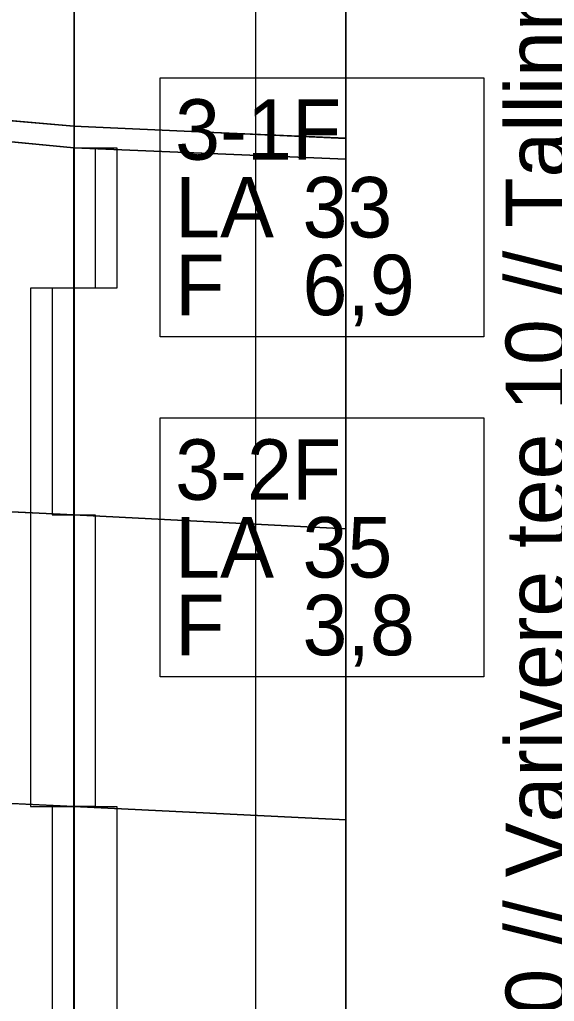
# Model space of a CAD drawing. Extents: x 544674 to 552202, y 6585829 to 6588119.
# Drawn here: x 551769.2 to 551818.7, y 6587342.8 to 6587433.7 of the extents above; entities that cross this region are included whole.
import ezdxf

# ---------------------------------------------------------------- set-up
doc = ezdxf.new("R2010")
doc.units = 0
for name, color, linetype in [('Default', 7, 'Continuous'), ('GEOLPUNKT', 7, 'Continuous'), ('Kaitsevöönd', 7, 'Continuous'), ('kataster', 7, 'Continuous'), ('PIIR', 7, 'Continuous'), ('Proovid', 7, 'Continuous'), ('RB trass', 7, 'Continuous'), ('Täide', 7, 'Continuous')]:
    doc.layers.add(name, color=color, linetype=linetype)

msp = doc.modelspace()

# ---------------------------------------------------------------- linework, layer by layer
at = {"layer": 'Default'}
for points in [[(551671.249, 6587433.691), (551708.998, 6587429.144), (551724.043, 6587428.184), (551774.18, 6587423.851), (551799.404, 6587422.721)], [(551671.327, 6587433.702), (551708.997, 6587429.165), (551724.042, 6587428.204), (551774.18, 6587423.872), (551799.404, 6587422.772)], [(551666.704, 6587431.554), (551708.998, 6587427.693), (551724.043, 6587426.684), (551774.18, 6587421.851), (551799.404, 6587420.802)], [(551663.095, 6587392.768), (551724.043, 6587390.386), (551774.18, 6587387.851), (551799.404, 6587386.576)], [(551632.684, 6587366.696), (551639.832, 6587366.457), (551724.043, 6587363.294), (551774.18, 6587360.851), (551799.404, 6587359.622)]]:
    msp.add_lwpolyline(points, dxfattribs=at)
at = {"layer": 'GEOLPUNKT'}
msp.add_line((551774.18, 6587475.851), (551774.18, 6587251.851), dxfattribs=at)
at = {"layer": 'Kaitsevöönd'}
for p, q in [((551791.023, 6587473.783), (551791.023, 6587239.851)), ((551799.404, 6587239.366), (551799.404, 6587471.227))]:
    msp.add_line(p, q, dxfattribs=at)
msp.add_lwpolyline([(551799.404, 6587471.227), (551799.404, 6587239.366), (551762.966, 6587241.475)], dxfattribs=at)
at = {"layer": 'PIIR'}
msp.add_line((551774.256, 6587240.821), (551774.256, 6587475.849), dxfattribs=at)
at = {"layer": 'Proovid'}
for points in [[(551782.18, 6587428.351), (551812.18, 6587428.351), (551812.18, 6587404.351), (551782.18, 6587404.351)], [(551774.18, 6587421.851), (551778.18, 6587421.851), (551778.18, 6587408.851), (551774.18, 6587408.851)], [(551774.18, 6587421.851), (551776.18, 6587421.851), (551776.18, 6587408.851), (551774.18, 6587408.851)], [(551774.18, 6587408.851), (551770.18, 6587408.851), (551770.18, 6587360.851), (551774.18, 6587360.851)], [(551774.18, 6587408.851), (551772.18, 6587408.851), (551772.18, 6587387.851), (551774.18, 6587387.851)], [(551782.18, 6587396.851), (551812.18, 6587396.851), (551812.18, 6587372.851), (551782.18, 6587372.851)], [(551774.18, 6587387.851), (551776.18, 6587387.851), (551776.18, 6587360.851), (551774.18, 6587360.851)], [(551774.18, 6587360.851), (551772.18, 6587360.851), (551772.18, 6587296.851), (551774.18, 6587296.851)], [(551774.18, 6587360.851), (551778.18, 6587360.851), (551778.18, 6587296.851), (551774.18, 6587296.851)]]:
    msp.add_lwpolyline(points, close=True, dxfattribs=at)
at = {"layer": 'RB trass'}
msp.add_line((551799.404, 6587239.366), (551799.404, 6587471.227), dxfattribs=at)
at = {"layer": 'Täide'}
for p, q in [((551799.404, 6587422.721), (551799.404, 6587448.986)), ((551724.043, 6587428.184), (551774.18, 6587423.851)), ((551774.18, 6587423.851), (551724.043, 6587428.184)), ((551774.18, 6587423.851), (551724.043, 6587428.184)), ((551774.18, 6587423.851), (551724.043, 6587428.184)), ((551774.18, 6587423.851), (551724.043, 6587428.184)), ((551774.18, 6587421.851), (551724.043, 6587426.684)), ((551724.043, 6587426.684), (551774.18, 6587421.851)), ((551724.043, 6587426.684), (551774.18, 6587421.851)), ((551724.043, 6587426.684), (551774.18, 6587421.851)), ((551724.043, 6587426.684), (551774.18, 6587421.851)), ((551774.18, 6587423.851), (551799.404, 6587422.721)), ((551799.404, 6587422.721), (551774.18, 6587423.851)), ((551799.404, 6587422.721), (551774.18, 6587423.851)), ((551799.404, 6587422.721), (551774.18, 6587423.851)), ((551799.404, 6587422.721), (551774.18, 6587423.851)), ((551799.404, 6587420.802), (551799.404, 6587422.721)), ((551799.404, 6587420.802), (551799.404, 6587422.721)), ((551799.404, 6587420.802), (551799.404, 6587422.721)), ((551799.404, 6587420.802), (551799.404, 6587422.721)), ((551799.404, 6587420.802), (551774.18, 6587421.851)), ((551774.18, 6587421.851), (551799.404, 6587420.802)), ((551774.18, 6587421.851), (551799.404, 6587420.802)), ((551774.18, 6587421.851), (551799.404, 6587420.802)), ((551774.18, 6587421.851), (551799.404, 6587420.802)), ((551799.404, 6587386.576), (551799.404, 6587420.802)), ((551799.404, 6587239.366), (551799.404, 6587420.802)), ((551799.404, 6587239.366), (551799.404, 6587420.802)), ((551799.404, 6587239.366), (551799.404, 6587420.802)), ((551799.404, 6587239.366), (551799.404, 6587420.802)), ((551724.043, 6587390.386), (551774.18, 6587387.851)), ((551774.18, 6587387.851), (551724.043, 6587390.386)), ((551774.18, 6587387.851), (551799.404, 6587386.576)), ((551799.404, 6587386.576), (551774.18, 6587387.851)), ((551799.404, 6587359.622), (551799.404, 6587386.576)), ((551774.18, 6587360.851), (551724.043, 6587363.294)), ((551774.18, 6587360.851), (551799.404, 6587359.622)), ((551799.404, 6587359.622), (551774.18, 6587360.851)), ((551799.404, 6587295.622), (551799.404, 6587359.622))]:
    msp.add_line(p, q, dxfattribs=at)
for points in [[(551799.404, 6587471.227), (551799.404, 6587239.366)], [(551799.404, 6587420.802), (551774.18, 6587421.851), (551724.043, 6587426.684), (551708.998, 6587427.693), (551666.704, 6587431.554)], [(551799.404, 6587420.802), (551774.18, 6587421.851), (551724.043, 6587426.684), (551708.998, 6587427.693), (551666.704, 6587431.554)], [(551799.404, 6587420.802), (551774.18, 6587421.851), (551724.043, 6587426.684), (551708.998, 6587427.693), (551666.704, 6587431.554)], [(551799.404, 6587420.802), (551774.18, 6587421.851), (551724.043, 6587426.684), (551708.998, 6587427.693), (551666.704, 6587431.554)], [(551639.832, 6587366.457), (551724.043, 6587363.294), (551774.18, 6587360.851)]]:
    msp.add_lwpolyline(points, dxfattribs=at)

# ---------------------------------------------------------------- texts
at = {"layer": 'kataster'}
msp.add_text('Betooni põik 20 // Varivere tee 10 // Tallinn-Tapa 115-118,2 km', height=5.7, rotation=90, dxfattribs=at).set_placement((551819.904, 6587293.266))
at = {"layer": 'Proovid'}
for s, p in [('3-1F', (551783.58, 6587420.751)), ('LA', (551783.58, 6587413.551)), ('33', (551795.38, 6587413.551)), ('F', (551783.58, 6587406.351)), ('6,9', (551795.38, 6587406.351)), ('3-2F', (551783.58, 6587389.251)), ('35', (551795.38, 6587382.051)), ('LA', (551783.58, 6587382.051)), ('F', (551783.58, 6587374.851)), ('3,8', (551795.38, 6587374.851))]:
    msp.add_text(s, height=5.6, dxfattribs=at).set_placement(p)

doc.saveas('drawing.dxf')
